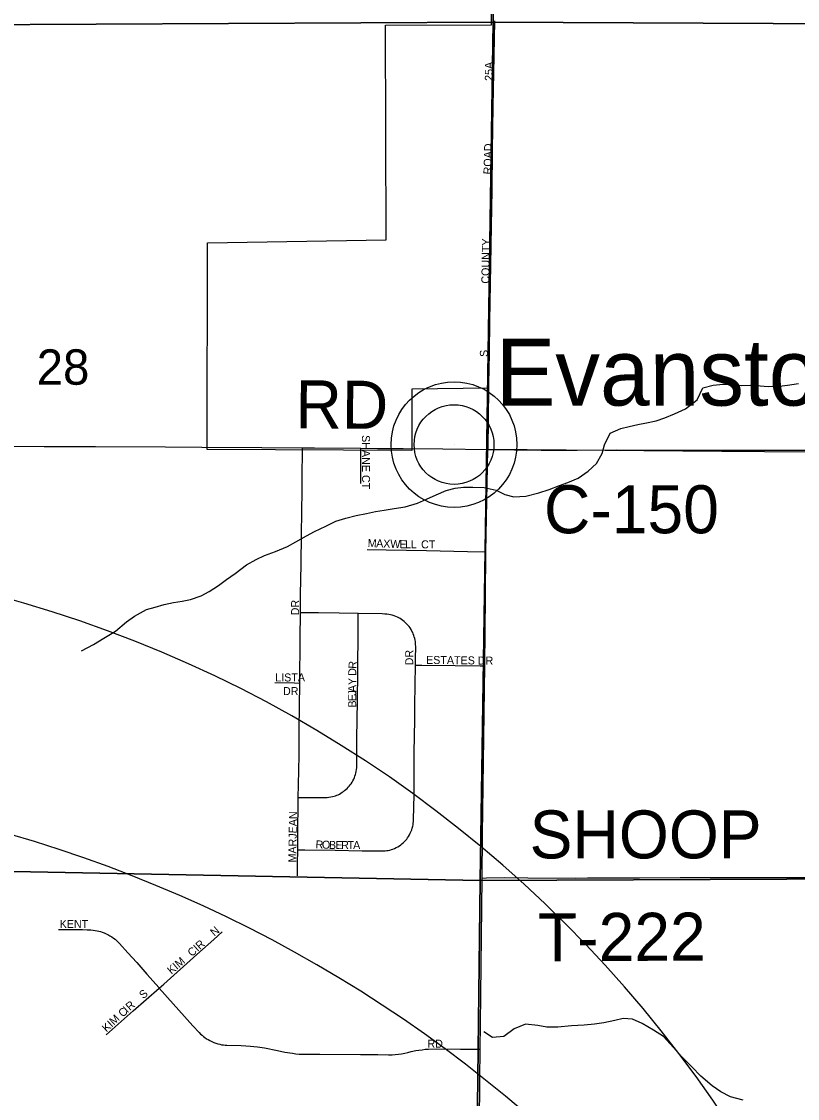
# Model space of a CAD drawing. Extents: x 0 to 680, y 0 to 440.
# Drawn here: x 480.2 to 496.37, y 201.53 to 223.99 of the extents above; entities that cross this region are included whole.
import ezdxf

# ---------------------------------------------------------------- set-up
doc = ezdxf.new("R2010")
doc.units = 0
for name, color, linetype in [('GM_X_City_Street', 7, 'Continuous'), ('GM_X_City_Street_Text', 7, 'Continuous'), ('GM_X_Corporation', 7, 'Continuous'), ('GM_X_County_Road', 7, 'Continuous'), ('GM_X_County_Road_Text', 7, 'Continuous'), ('GM_X_Minor_River', 7, 'Continuous'), ('GM_X_Section', 7, 'Continuous'), ('GM_X_Section_Text', 7, 'Continuous'), ('GM_X_Township_Road', 7, 'Continuous'), ('GM_X_Township_Road_Text', 7, 'Continuous'), ('GM_X_Township_Subdivision', 7, 'Continuous'), ('GM_X_Township_Subdivision_Text', 7, 'Continuous'), ('GM_X_Unincorporated', 7, 'Continuous'), ('GM_X_Unincorporated_Location', 7, 'Continuous'), ('GM_X_Unincorporated_Text', 7, 'Continuous'), ('SH_Text', 7, 'Continuous')]:
    doc.layers.add(name, color=color, linetype=linetype)

msp = doc.modelspace()

# ---------------------------------------------------------------- linework, layer by layer
at = {"layer": 'GM_X_City_Street'}
msp.add_lwpolyline([(489.935, 216.438), (489.935, 216.438), (489.948, 217.062), (489.958, 217.746), (489.978, 218.906), (489.99, 219.727), (490.003, 220.472), (490.013, 221.304), (490.029, 222.212), (490.05, 223.274), (490.063, 224.001)], dxfattribs=at)
at = {"layer": 'GM_X_Corporation'}
msp.add_lwpolyline([(499.233, 214.985), (494.796, 215.02), (489.924, 215.058), (489.934, 216.343), (488.331, 216.316), (488.332, 215.042), (484.068, 215.058), (484.069, 219.369), (487.794, 219.434), (487.784, 223.909), (489.993, 223.916), (490.028, 228.417)], dxfattribs=at)
at = {"layer": 'GM_X_County_Road'}
for points in [[(489.917, 215.06), (489.927, 215.657), (489.935, 216.438)], [(473.467, 215.176), (474.443, 215.169), (475.731, 215.159), (476.843, 215.153), (477.992, 215.147), (479.371, 215.131), (480.665, 215.124), (481.737, 215.123), (483.199, 215.115), (483.951, 215.111)], [(483.951, 215.111), (485.206, 215.101), (486.055, 215.095)], [(486.055, 215.095), (486.301, 215.094), (487.265, 215.086)], [(487.265, 215.086), (487.618, 215.084), (488.148, 215.081)], [(488.148, 215.081), (488.977, 215.073), (489.917, 215.06)], [(489.877, 212.923), (489.917, 215.06)], [(489.917, 215.06), (491.024, 215.048), (491.779, 215.046), (492.607, 215.051), (493.409, 215.045), (494.477, 215.049), (495.455, 215.047), (496.353, 215.046), (497.196, 215.046), (498.805, 215.046), (499.079, 215.047), (499.251, 215.048), (499.648, 215.049), (500.818, 215.048), (502.462, 215.056), (503.304, 215.062)], [(489.852, 210.55), (489.852, 210.55), (489.868, 211.999), (489.877, 212.923)], [(489.796, 206.123), (489.796, 206.123), (489.806, 207.033), (489.846, 210.054), (489.852, 210.55)], [(489.758, 202.555), (489.764, 203.084), (489.796, 206.123)], [(489.722, 197.308), (489.724, 197.695), (489.731, 199.007), (489.751, 201.928), (489.758, 202.555)]]:
    msp.add_lwpolyline(points, dxfattribs=at)
at = {"layer": 'GM_X_Minor_River'}
for points in [[(481.444, 210.862), (481.693, 210.993), (481.909, 211.125), (482.151, 211.269), (482.381, 211.467), (482.549, 211.586), (482.798, 211.723), (482.979, 211.775), (483.167, 211.826), (483.361, 211.87), (483.542, 211.895), (483.716, 211.933), (483.938, 212.011), (484.106, 212.102), (484.301, 212.227), (484.47, 212.346), (484.645, 212.477), (484.888, 212.655), (485.083, 212.767), (485.258, 212.852), (485.486, 212.936), (485.742, 213.04), (485.91, 213.132), (486.132, 213.263), (486.3, 213.348), (486.535, 213.465), (486.75, 213.563), (486.952, 213.628), (487.173, 213.685), (487.387, 213.729), (487.575, 213.767), (487.756, 213.792), (487.963, 213.83), (488.191, 213.867), (488.446, 213.944), (488.634, 214.022), (488.836, 214.113), (489.044, 214.205), (489.232, 214.256), (489.406, 214.274), (489.606, 214.278), (489.84, 214.268), (490.087, 214.212), (490.273, 214.122), (490.459, 214.073), (490.707, 214.084), (490.975, 214.154), (491.196, 214.225), (491.411, 214.309), (491.586, 214.374), (491.801, 214.465), (492.01, 214.61), (492.178, 214.769), (492.301, 214.975), (492.344, 215.155), (492.467, 215.401), (492.689, 215.499), (492.863, 215.537), (493.044, 215.581), (493.225, 215.619), (493.426, 215.657), (493.607, 215.722), (493.808, 215.806), (494.037, 215.911), (494.28, 216.095), (494.396, 216.348), (494.611, 216.399), (494.818, 216.423), (495.025, 216.414), (495.199, 216.398), (495.393, 216.403), (495.593, 216.387), (495.76, 216.378), (495.994, 216.382), (496.161, 216.4), (496.389, 216.437)], [(495.238, 201.493), (494.972, 201.557), (494.772, 201.666), (494.593, 201.789), (494.355, 201.993), (494.17, 202.182), (493.953, 202.399), (493.788, 202.589), (493.577, 202.819), (493.371, 202.949), (493.132, 203.086), (492.933, 203.182), (492.739, 203.191), (492.565, 203.153), (492.33, 203.102), (492.136, 203.078), (491.922, 203.054), (491.661, 203.043), (491.373, 203.013), (491.146, 203.016), (490.96, 203.045), (490.699, 203.075), (490.464, 202.978), (490.248, 202.819), (490.014, 202.795), (489.835, 202.912)]]:
    msp.add_lwpolyline(points, dxfattribs=at)
at = {"layer": 'GM_X_Section'}
for points in [[(472.268, 225.115), (472.319, 241.773), (489.987, 242.13), (490.027, 223.974), (473.467, 223.892)], [(473.467, 223.892), (490.027, 223.974), (489.752, 206.071), (472.084, 206.415), (472.101, 208.101)]]:
    msp.add_lwpolyline(points, dxfattribs=at)
for points in [[(507.628, 241.733), (507.54, 223.893), (490.027, 223.974), (489.987, 242.13), (499.118, 242.119)], [(490.027, 223.974), (507.54, 223.893), (507.335, 206.149), (489.752, 206.071)], [(472.084, 206.415), (489.752, 206.071), (489.549, 188.427), (472.009, 188.521)], [(489.752, 206.071), (507.335, 206.149), (507.142, 188.331), (489.549, 188.427)]]:
    msp.add_lwpolyline(points, close=True, dxfattribs=at)
at = {"layer": 'GM_X_Township_Road'}
for points in [[(489.796, 206.123), (489.888, 206.125), (490.255, 206.132), (490.748, 206.124), (491.744, 206.123), (491.996, 206.126), (492.773, 206.129), (493.08, 206.13), (493.924, 206.134), (494.458, 206.131), (494.787, 206.133), (495.214, 206.134), (495.502, 206.133)], [(495.502, 206.133), (495.738, 206.133), (496.078, 206.136), (496.767, 206.132), (497.808, 206.133), (498.388, 206.138), (498.705, 206.14), (499.077, 206.141), (499.198, 206.141), (499.26, 206.142), (499.822, 206.145), (500.271, 206.145), (500.293, 206.145), (500.676, 206.147), (501.069, 206.152), (501.507, 206.145), (501.638, 206.145), (501.879, 206.139), (502.294, 206.139), (502.502, 206.143), (502.862, 206.146), (502.992, 206.15), (503.176, 206.153), (503.215, 206.152)]]:
    msp.add_lwpolyline(points, dxfattribs=at)
at = {"layer": 'GM_X_Township_Subdivision'}
for points in [[(486.01, 211.656), (486.012, 212.036), (486.022, 212.661), (486.032, 213.294), (486.042, 214.214), (486.046, 214.509), (486.054, 215.028), (486.055, 215.085), (486.055, 215.095)], [(487.265, 214.353), (487.265, 214.764), (487.265, 215.023), (487.265, 215.086)], [(487.4, 212.976), (487.799, 212.969), (488.22, 212.961), (488.636, 212.951), (489.489, 212.931), (489.877, 212.923)], [(485.965, 207.806), (486.155, 207.805), (486.517, 207.803), (486.565, 207.806), (486.604, 207.809), (486.64, 207.814), (486.68, 207.821), (486.712, 207.829), (486.743, 207.839), (486.768, 207.849), (486.793, 207.861), (486.82, 207.875), (486.849, 207.892), (486.877, 207.911), (486.904, 207.93), (486.929, 207.949), (486.956, 207.97), (486.98, 207.992), (487.004, 208.016), (487.026, 208.039), (487.047, 208.066), (487.066, 208.091), (487.085, 208.12), (487.103, 208.152), (487.121, 208.187), (487.134, 208.218), (487.146, 208.248), (487.156, 208.279), (487.165, 208.311), (487.172, 208.346), (487.178, 208.386), (487.182, 208.421), (487.184, 208.463), (487.187, 209.033), (487.196, 209.822), (487.202, 210.414), (487.21, 211.312), (487.212, 211.64)], [(485.993, 210.19), (486.005, 211.116), (486.01, 211.656)], [(487.212, 211.64), (486.815, 211.646), (486.388, 211.655), (486.114, 211.656), (486.01, 211.656)], [(488.407, 210.564), (488.409, 210.726), (488.412, 210.923), (488.408, 211.022), (488.404, 211.053), (488.399, 211.087), (488.392, 211.12), (488.383, 211.151), (488.373, 211.184), (488.362, 211.213), (488.349, 211.242), (488.334, 211.272), (488.315, 211.305), (488.294, 211.338), (488.272, 211.369), (488.247, 211.398), (488.221, 211.427), (488.194, 211.454), (488.171, 211.476), (488.144, 211.497), (488.118, 211.516), (488.09, 211.534), (488.062, 211.55), (488.032, 211.564), (487.996, 211.579), (487.96, 211.592), (487.923, 211.603), (487.887, 211.612), (487.85, 211.62), (487.811, 211.625), (487.766, 211.629), (487.713, 211.631), (487.212, 211.64)], [(485.954, 206.71), (486.1, 206.709), (486.735, 206.703), (487.294, 206.692), (487.732, 206.689), (487.773, 206.691), (487.808, 206.694), (487.841, 206.699), (487.873, 206.706), (487.904, 206.716), (487.935, 206.727), (487.97, 206.741), (488.005, 206.758), (488.036, 206.775), (488.071, 206.797), (488.099, 206.815), (488.124, 206.835), (488.153, 206.86), (488.181, 206.887), (488.203, 206.91), (488.225, 206.936), (488.243, 206.962), (488.262, 206.991), (488.28, 207.022), (488.298, 207.058), (488.313, 207.09), (488.328, 207.128), (488.34, 207.164), (488.35, 207.202), (488.357, 207.235), (488.362, 207.266), (488.367, 207.305), (488.369, 207.343), (488.378, 207.857), (488.382, 208.744), (488.394, 209.423), (488.396, 209.73), (488.407, 210.564)], [(488.407, 210.564), (488.54, 210.563), (489.237, 210.554), (489.752, 210.55), (489.852, 210.55)], [(485.474, 210.198), (485.888, 210.192), (485.993, 210.19)], [(485.965, 207.806), (485.969, 208.065), (485.979, 208.679), (485.984, 209.245), (485.989, 209.692), (485.993, 210.19)], [(485.954, 206.71), (485.958, 206.97), (485.965, 207.806)], [(485.949, 206.171), (485.95, 206.423), (485.954, 206.71)], [(480.963, 205.049), (481.226, 205.048), (481.467, 205.049), (481.566, 205.046), (481.642, 205.042), (481.686, 205.038), (481.729, 205.032), (481.769, 205.025), (481.804, 205.017), (481.843, 205.006), (481.877, 204.994), (481.919, 204.978), (481.958, 204.961), (481.996, 204.943), (482.036, 204.92), (482.074, 204.897), (482.109, 204.872), (482.145, 204.845), (482.177, 204.817), (482.24, 204.756), (482.413, 204.565), (482.596, 204.358), (482.808, 204.119), (483.063, 203.833), (483.067, 203.828)], [(483.067, 203.828), (483.161, 203.912), (483.848, 204.528), (484.201, 204.841), (484.375, 204.998)], [(481.958, 202.855), (482.519, 203.355), (483.067, 203.828)], [(483.067, 203.828), (483.768, 203.039), (483.895, 202.902), (483.928, 202.87), (483.958, 202.843), (483.989, 202.818), (484.019, 202.796), (484.053, 202.772), (484.084, 202.754), (484.12, 202.734), (484.161, 202.714), (484.203, 202.696), (484.243, 202.681), (484.286, 202.667), (484.326, 202.656), (484.366, 202.646), (484.402, 202.641), (484.441, 202.637), (484.478, 202.634), (484.773, 202.628), (484.871, 202.625), (484.97, 202.618), (485.039, 202.613), (485.112, 202.604), (485.263, 202.58), (485.531, 202.523), (485.681, 202.493), (485.843, 202.468), (485.914, 202.459), (485.985, 202.453), (486.127, 202.447), (486.412, 202.447), (487.263, 202.445), (487.625, 202.441), (487.842, 202.436), (487.922, 202.439), (487.987, 202.444), (488.052, 202.449), (488.118, 202.458), (488.184, 202.47), (488.246, 202.485), (488.32, 202.503), (488.417, 202.524), (488.477, 202.535), (488.547, 202.543), (488.61, 202.551), (488.677, 202.555), (488.853, 202.558), (489.345, 202.552), (489.597, 202.554), (489.758, 202.555)]]:
    msp.add_lwpolyline(points, dxfattribs=at)
at = {"layer": 'GM_X_Unincorporated'}
for radius in [1.311, 0.831]:
    msp.add_circle((489.211, 215.163), radius, dxfattribs=at)
at = {"layer": 'GM_X_Unincorporated_Location'}
msp.add_line((489.211, 215.163), (489.211, 215.163), dxfattribs=at)
at = {"layer": 'SH_Text'}
for centre, radius, start, end in [((472.858, 186.485), 26.419, 3.9276, 88.6782), ((472.121, 179.713), 28.42, 17.5748, 87.2847)]:
    msp.add_arc(centre, radius, start, end, dxfattribs=at)

# ---------------------------------------------------------------- texts
at = {"layer": 'GM_X_City_Street_Text'}
for s, height, rotation, p in [('25A', 0.1669, 90, (490.02, 222.749)), ('ROAD', 0.1669, 88.532, (489.99, 220.796)), ('COUNTY', 0.1669, 89.0118, (489.946, 218.518)), ('S', 0.167, 90, (489.917, 216.991))]:
    msp.add_text(s, height=height, rotation=rotation, dxfattribs=at).set_placement(p)
at = {"layer": 'GM_X_County_Road_Text'}
for s, rotation, p in [('RD', 359.5121, (485.901, 215.505)), ('C-150', 0.0052, (491.085, 213.313))]:
    msp.add_text(s, height=1.0014, rotation=rotation, dxfattribs=at).set_placement(p)
at = {"layer": 'GM_X_Section_Text'}
msp.add_text('28', height=0.7377, rotation=0, dxfattribs=at).set_placement((480.512, 216.412))
at = {"layer": 'GM_X_Township_Road_Text'}
for s, rotation, p in [('SHOOP', 0, (490.786, 206.532)), ('T-222', 0.2813, (490.963, 204.385))]:
    msp.add_text(s, height=1.0014, rotation=rotation, dxfattribs=at).set_placement(p)
at = {"layer": 'GM_X_Township_Subdivision_Text'}
for s, height, rotation, p in [('SHANE CT', 0.1669, 270, (487.292, 215.361)), ('M', 0.167, 357.9325, (487.409, 213.028)), ('A', 0.167, 357.9343, (487.585, 213.022)), ('X', 0.167, 357.9234, (487.732, 213.016)), ('W', 0.167, 357.9365, (487.879, 213.011)), ('E', 0.167, 358.1212, (488.07, 213.004)), ('L', 0.167, 359.3237, (488.191, 213)), ('L', 0.167, 359.9515, (488.311, 212.999)), ('CT', 0.1669, 0, (488.524, 212.999)), ('DR', 0.1669, 90, (485.981, 211.602)), ('DR', 0.1669, 90, (488.36, 210.559)), ('ESTATES DR', 0.1669, 359.3011, (488.627, 210.59)), ('D', 0.167, 88.2732, (487.171, 210.337)), ('R', 0.167, 86.5252, (487.175, 210.483)), ('LISTA', 0.1669, 0, (485.484, 210.223)), ('Y', 0.167, 89.9563, (487.171, 210.148)), ('DR', 0.1669, 0, (485.645, 209.939)), ('A', 0.167, 89.9781, (487.171, 210.001)), ('J', 0.167, 89.9759, (487.171, 209.927)), ('E', 0.167, 89.9707, (487.171, 209.81)), ('B', 0.167, 89.9757, (487.171, 209.678)), ('MARJEAN', 0.1669, 89.1442, (485.922, 206.446)), ('R', 0.167, 357.9841, (486.322, 206.742)), ('O', 0.167, 357.978, (486.454, 206.738)), ('B', 0.167, 358.301, (486.602, 206.732)), ('E', 0.167, 359.6308, (486.738, 206.728)), ('R', 0.167, 359.9883, (486.857, 206.728)), ('T', 0.167, 359.9956, (486.989, 206.728)), ('A', 0.167, 359.9929, (487.107, 206.728)), ('KENT', 0.1669, 0, (480.99, 205.082)), ('N', 0.167, 40.6039, (484.215, 204.899)), ('CIR', 0.1669, 41.352, (483.745, 204.473)), ('KIM', 0.1669, 40.6009, (483.319, 204.106)), ('S', 0.167, 39.8271, (482.732, 203.592)), ('R', 0.167, 41.3139, (482.455, 203.348)), ('KIM', 0.1669, 43.5292, (481.967, 202.9)), ('C', 0.167, 42.6552, (482.305, 203.209)), ('I', 0.167, 42.6044, (482.402, 203.299)), ('RD', 0.1669, 0, (488.656, 202.585))]:
    msp.add_text(s, height=height, rotation=rotation, dxfattribs=at).set_placement(p)
at = {"layer": 'GM_X_Unincorporated_Text'}
msp.add_text('Evanston', height=1.3919, rotation=0, dxfattribs=at).set_placement((490.081, 215.977))

doc.saveas('drawing.dxf')
